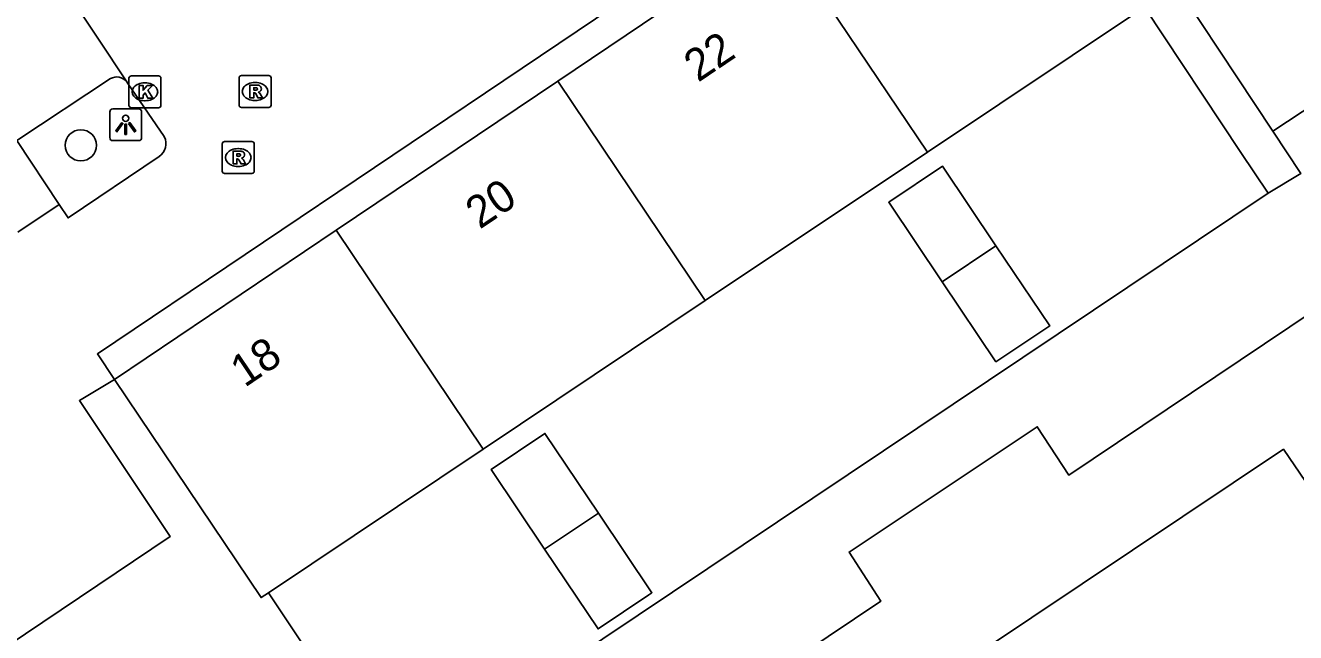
# Model space of a CAD drawing. Extents: x 158797 to 159887, y 384318 to 385255.
# Drawn here: x 159215.89 to 159255.68, y 384585.25 to 384604.26 of the extents above; entities that cross this region are included whole.
import ezdxf

# ---------------------------------------------------------------- set-up
doc = ezdxf.new("R2010")
doc.units = 0
for name, color, linetype in [('IMGEO_Boom', 7, 'Continuous'), ('IMGEO_Groenvoorziening', 7, 'Continuous'), ('IMGEO_Haag', 7, 'Continuous'), ('IMGEO_Kolk', 7, 'Continuous'), ('IMGEO_Lichtpunt', 7, 'Continuous'), ('IMGEO_Pand', 7, 'Continuous'), ('IMGEO_Pand_nummerreeks', 7, 'Continuous'), ('IMGEO_Parkeervlak_open', 7, 'Continuous'), ('IMGEO_Rijbaan_lokaal_open', 7, 'Continuous'), ('IMGEO_Rioolput', 7, 'Continuous'), ('IMGEO_Voetpad_gesloten', 7, 'Continuous'), ('IMGEO_Voetpad_open', 7, 'Continuous')]:
    doc.layers.add(name, color=color, linetype=linetype)

msp = doc.modelspace()

# ---------------------------------------------------------------- linework, layer by layer
at = {"layer": 'IMGEO_Boom'}
msp.add_circle((159217.626, 384600.508), 0.489, dxfattribs=at)
at = {"layer": 'IMGEO_Groenvoorziening'}
msp.add_lwpolyline([(159254.824, 384599.006), (159227.4, 384580.648), (159223.505, 384586.498)], dxfattribs=at)
at = {"layer": 'IMGEO_Haag'}
for points in [[(159254.824, 384599.006), (159253.972, 384600.287), (159250.947, 384604.835)], [(159254.969, 384600.946), (159255.845, 384599.623), (159254.824, 384599.006)]]:
    msp.add_lwpolyline(points, dxfattribs=at)
at = {"layer": 'IMGEO_Kolk'}
for p, q in [((159219.134, 384601.758), (159219.134, 384602.61)), ((159219.209, 384602.684), (159220.061, 384602.684)), ((159220.135, 384602.61), (159220.135, 384601.758)), ((159219.622, 384602.464), (159219.647, 384602.464)), ((159220.061, 384601.684), (159219.209, 384601.684)), ((159219.645, 384601.904), (159219.62, 384601.904))]:
    msp.add_line(p, q, dxfattribs=at)
for points in [[(159219.134, 384601.758), (159219.134, 384602.61)], [(159219.209, 384602.684), (159220.061, 384602.684)], [(159220.135, 384602.61), (159220.135, 384601.758)], [(159219.455, 384602.384), (159219.578, 384602.384), (159219.578, 384602.233), (159219.708, 384602.384), (159219.872, 384602.384), (159219.726, 384602.233), (159219.879, 384601.984), (159219.727, 384601.984), (159219.642, 384602.148), (159219.578, 384602.081), (159219.578, 384601.984), (159219.455, 384601.984), (159219.455, 384602.384)], [(159220.061, 384601.684), (159219.209, 384601.684)]]:
    msp.add_lwpolyline(points, dxfattribs=at)
for centre, start, end in [((159219.211, 384602.608), 91.552, 178.448), ((159219.211, 384602.608), 91.552, 178.448), ((159220.059, 384602.608), 1.552, 88.448), ((159220.059, 384602.608), 1.552, 88.448), ((159219.211, 384601.76), 181.552, 268.448), ((159219.211, 384601.76), 181.552, 268.448), ((159220.059, 384601.76), 271.552, 358.448), ((159220.059, 384601.76), 271.552, 358.448)]:
    msp.add_arc(centre, 0.0765, start, end, dxfattribs=at)
for centre, major_axis, ratio, start_param, end_param in [((159219.621, 384602.184), (-0.387, 0.002), 0.722429, 4.712389, 7.853982), ((159219.646, 384602.184), (-0.39, 0.002), 0.717154, 1.570796, 4.712389)]:
    msp.add_ellipse(centre, major_axis=major_axis, ratio=ratio, start_param=start_param, end_param=end_param, dxfattribs=at)
at = {"layer": 'IMGEO_Lichtpunt'}
for p, q in [((159218.534, 384601.556), (159218.534, 384600.749)), ((159218.534, 384601.556), (159218.534, 384600.749)), ((159219.436, 384601.651), (159218.628, 384601.651)), ((159219.436, 384601.651), (159218.628, 384601.651)), ((159219.53, 384600.749), (159219.53, 384601.556)), ((159219.53, 384600.749), (159219.53, 384601.556)), ((159218.628, 384600.655), (159219.436, 384600.655)), ((159218.628, 384600.655), (159219.436, 384600.655))]:
    msp.add_line(p, q, dxfattribs=at)
for points in [[(159218.908, 384601.22), (159218.947, 384601.192), (159218.759, 384600.93), (159218.721, 384600.957), (159218.908, 384601.22)], [(159219.01, 384601.172), (159219.057, 384601.172), (159219.057, 384600.85), (159219.01, 384600.85), (159219.01, 384601.172)], [(159219.12, 384601.192), (159219.158, 384601.219), (159219.345, 384600.957), (159219.306, 384600.929), (159219.12, 384601.192)]]:
    msp.add_lwpolyline(points, dxfattribs=at)
msp.add_circle((159219.033, 384601.354), 0.0994, dxfattribs=at)
for centre, start, end in [((159218.628, 384601.556), 90, 180), ((159218.628, 384601.556), 90, 180), ((159219.436, 384601.556), 0, 90), ((159219.436, 384601.556), 0, 90), ((159218.628, 384600.749), 180, 270), ((159218.628, 384600.749), 180, 270), ((159219.436, 384600.749), 270, 0), ((159219.436, 384600.749), 270, 360)]:
    msp.add_arc(centre, 0.0946, start, end, dxfattribs=at)
at = {"layer": 'IMGEO_Pand'}
for points in [[(159232.566, 384602.519), (159239.509, 384607.189)], [(159244.149, 384600.292), (159239.509, 384607.189)], [(159250.947, 384604.835), (159244.149, 384600.292)], [(159225.624, 384597.848), (159232.566, 384602.519)], [(159232.566, 384602.519), (159237.191, 384595.643)], [(159244.149, 384600.292), (159237.191, 384595.643)], [(159244.614, 384596.228), (159242.935, 384598.725), (159244.619, 384599.858), (159246.296, 384597.36)], [(159218.681, 384593.177), (159225.624, 384597.848)], [(159230.234, 384590.995), (159225.624, 384597.848)], [(159246.296, 384597.36), (159247.98, 384594.851), (159246.292, 384593.732), (159244.614, 384596.228)], [(159246.296, 384597.36), (159244.614, 384596.228)], [(159237.191, 384595.643), (159230.234, 384590.995)], [(159223.505, 384586.498), (159223.273, 384586.343), (159218.681, 384593.177)], [(159232.157, 384587.857), (159230.48, 384590.351), (159232.164, 384591.483), (159233.84, 384588.989)], [(159230.234, 384590.995), (159223.505, 384586.498)], [(159233.84, 384588.989), (159235.516, 384586.495), (159235.426, 384586.435), (159233.833, 384585.363), (159232.157, 384587.857)], [(159233.84, 384588.989), (159232.157, 384587.857)]]:
    msp.add_lwpolyline(points, dxfattribs=at)
at = {"layer": 'IMGEO_Parkeervlak_open'}
msp.add_lwpolyline([(159218.552, 384602.596), (159215.624, 384600.655)], dxfattribs=at)
msp.add_arc((159218.751, 384602.25), 0.399, 38.0224, 119.9167, dxfattribs=at)
at = {"layer": 'IMGEO_Rijbaan_lokaal_open'}
for points in [[(159218.681, 384593.177), (159218.146, 384593.974), (159245.904, 384612.649)], [(159212.714, 384612.044), (159219.065, 384602.496)], [(159250.301, 384606.314), (159251.049, 384606.865), (159254.969, 384600.946)], [(159259.381, 384606.275), (159260.51, 384604.607), (159254.969, 384600.946)], [(159219.065, 384602.496), (159219.1, 384602.444), (159220.242, 384600.779)], [(159220.077, 384600.155), (159217.228, 384598.232), (159216.947, 384598.656)], [(159216.947, 384598.656), (159215.656, 384597.786)], [(159203.401, 384582.912), (159206.819, 384585.213), (159209.629, 384581), (159220.423, 384588.255), (159217.583, 384592.512), (159218.681, 384593.177)]]:
    msp.add_lwpolyline(points, dxfattribs=at)
msp.add_arc((159219.812, 384600.559), 0.483, 303.308, 27.0694, dxfattribs=at)
at = {"layer": 'IMGEO_Rioolput'}
for p, q in [((159222.585, 384601.767), (159222.585, 384602.619)), ((159222.66, 384602.693), (159223.512, 384602.693)), ((159223.073, 384602.473), (159223.098, 384602.473)), ((159223.586, 384602.619), (159223.586, 384601.767)), ((159223.512, 384601.693), (159222.66, 384601.693)), ((159223.096, 384601.913), (159223.071, 384601.913)), ((159222.057, 384599.699), (159222.057, 384600.551)), ((159222.132, 384600.625), (159222.984, 384600.625)), ((159223.058, 384600.551), (159223.058, 384599.699)), ((159222.545, 384600.405), (159222.57, 384600.405)), ((159222.568, 384599.845), (159222.543, 384599.845)), ((159222.984, 384599.625), (159222.132, 384599.625))]:
    msp.add_line(p, q, dxfattribs=at)
for points in [[(159222.585, 384601.767), (159222.585, 384602.619)], [(159222.66, 384602.693), (159223.512, 384602.693)], [(159223.586, 384602.619), (159223.586, 384601.767)], [(159223.174, 384602.391), (159222.922, 384602.393), (159222.922, 384601.993)], [(159222.922, 384601.993), (159223.046, 384601.993), (159223.046, 384602.155), (159223.057, 384602.155)], [(159223.1, 384602.312), (159223.046, 384602.312), (159223.046, 384602.231)], [(159223.046, 384602.231), (159223.098, 384602.231)], [(159223.104, 384602.126), (159223.175, 384601.993), (159223.315, 384601.993), (159223.25, 384602.119)], [(159223.512, 384601.693), (159222.66, 384601.693)], [(159222.057, 384599.699), (159222.057, 384600.551)], [(159222.132, 384600.625), (159222.984, 384600.625)], [(159223.058, 384600.551), (159223.058, 384599.699)], [(159222.646, 384600.323), (159222.394, 384600.325), (159222.394, 384599.925)], [(159222.394, 384599.925), (159222.518, 384599.925), (159222.518, 384600.087), (159222.529, 384600.087)], [(159222.572, 384600.244), (159222.518, 384600.244), (159222.518, 384600.163)], [(159222.518, 384600.163), (159222.57, 384600.163)], [(159222.576, 384600.058), (159222.647, 384599.925), (159222.787, 384599.925), (159222.722, 384600.051)], [(159222.984, 384599.625), (159222.132, 384599.625)]]:
    msp.add_lwpolyline(points, dxfattribs=at)
for centre, radius, start, end in [((159222.662, 384602.617), 0.0765, 91.552, 178.448), ((159222.662, 384602.617), 0.0765, 91.552, 178.448), ((159223.51, 384602.617), 0.0765, 1.552, 88.448), ((159223.51, 384602.617), 0.0765, 1.552, 88.448), ((159223.056, 384602.102), 0.0533, 26.0293, 88.6989), ((159223.082, 384602.42), 0.19, 274.7715, 282.9687), ((159223.106, 384602.216), 0.0964, 77.0061, 93.1865), ((159223.12, 384602.273), 0.0378, 276.6634, 79.6772), ((159223.173, 384602.281), 0.109, 350.3612, 89.416), ((159223.171, 384602.281), 0.112, 277.5842, 350.9817), ((159223.155, 384602.066), 0.108, 29.5134, 73.7905), ((159222.662, 384601.769), 0.0765, 181.552, 268.448), ((159222.662, 384601.769), 0.0765, 181.552, 268.448), ((159223.51, 384601.769), 0.0765, 271.552, 358.448), ((159223.51, 384601.769), 0.0765, 271.552, 358.448), ((159222.134, 384600.549), 0.0765, 91.552, 178.448), ((159222.134, 384600.549), 0.0765, 91.552, 178.448), ((159222.982, 384600.549), 0.0765, 1.552, 88.448), ((159222.982, 384600.549), 0.0765, 1.552, 88.448), ((159222.528, 384600.034), 0.0533, 26.0293, 88.6989), ((159222.554, 384600.352), 0.19, 274.7715, 282.9687), ((159222.578, 384600.148), 0.0964, 77.0061, 93.1865), ((159222.592, 384600.205), 0.0378, 276.6634, 79.6772), ((159222.645, 384600.213), 0.109, 350.3612, 89.416), ((159222.643, 384600.213), 0.112, 277.5842, 350.9817), ((159222.627, 384599.998), 0.108, 29.5134, 73.7905), ((159222.134, 384599.701), 0.0765, 181.552, 268.448), ((159222.134, 384599.701), 0.0765, 181.552, 268.448), ((159222.982, 384599.701), 0.0765, 271.552, 358.448), ((159222.982, 384599.701), 0.0765, 271.552, 358.448)]:
    msp.add_arc(centre, radius, start, end, dxfattribs=at)
for centre, major_axis, ratio, start_param, end_param in [((159223.072, 384602.193), (-0.387, 0.002), 0.722429, 4.712389, 7.853982), ((159223.097, 384602.193), (-0.39, 0.002), 0.717154, 1.570796, 4.712389), ((159222.544, 384600.125), (-0.387, 0.002), 0.722429, 4.712389, 7.853982), ((159222.569, 384600.125), (-0.39, 0.002), 0.717154, 1.570796, 4.712389)]:
    msp.add_ellipse(centre, major_axis=major_axis, ratio=ratio, start_param=start_param, end_param=end_param, dxfattribs=at)
at = {"layer": 'IMGEO_Voetpad_gesloten'}
for points in [[(159203.401, 384582.912), (159198.891, 384579.876), (159201.209, 384576.434), (159202.909, 384577.523), (159204.542, 384575.066), (159207.013, 384576.713), (159208.686, 384574.19), (159223.666, 384584.415), (159228.726, 384576.872), (159242.691, 384586.237), (159241.692, 384587.769), (159247.59, 384591.694), (159248.575, 384590.183), (159257.026, 384595.85), (159264.913, 384583.752)], [(159260.665, 384583.121), (159255.299, 384590.989), (159237.929, 384579.369), (159243.268, 384571.401), (159260.665, 384583.121)]]:
    msp.add_lwpolyline(points, dxfattribs=at)
at = {"layer": 'IMGEO_Voetpad_open'}
msp.add_lwpolyline([(159216.947, 384598.656), (159215.624, 384600.655)], dxfattribs=at)

# ---------------------------------------------------------------- texts
at = {"layer": 'IMGEO_Pand_nummerreeks'}
for s, p in [('22', (159236.965, 384602.465)), ('20', (159230.124, 384597.863)), ('18', (159222.758, 384592.907))]:
    msp.add_text(s, height=1, rotation=33.9306, dxfattribs=at).set_placement(p)

doc.saveas('drawing.dxf')
